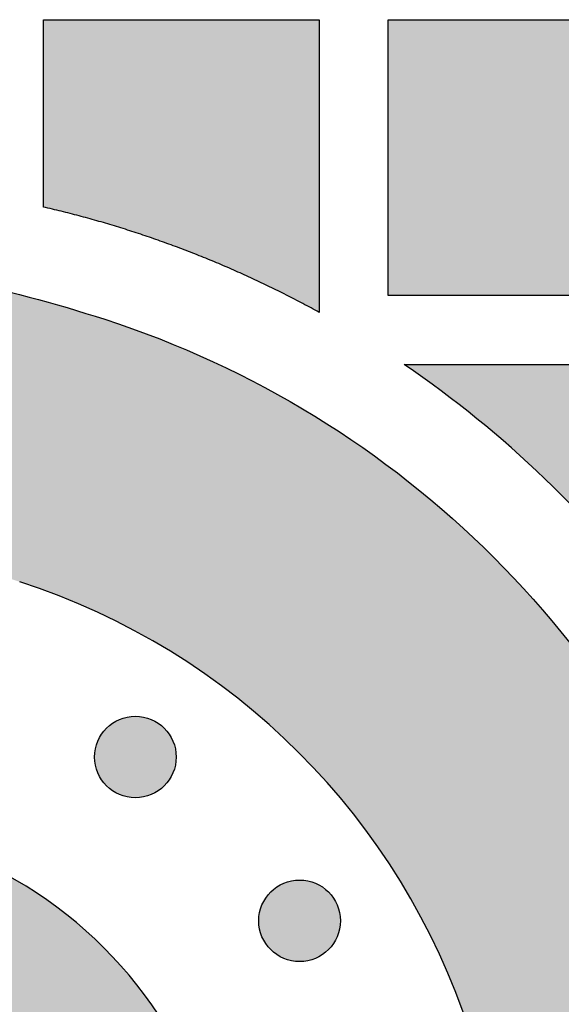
# Model space of a CAD drawing. Header units: millimetres. Extents: x -3873 to -97, y 912 to 4165.
# Tile 468 of 656: x -1385 to -1361, y 2729 to 2771. Entities that reach past the tile are written whole.
import ezdxf

# ---------------------------------------------------------------- set-up
doc = ezdxf.new("R2010")
doc.units = ezdxf.units.MM
doc.layers.add('pattern', color=7, linetype='Continuous', true_color=0x000000)

msp = doc.modelspace()

# ---------------------------------------------------------------- hatches: boundary and pattern name
at = {"layer": 'pattern'}
for points in [[(-1383.576, 2763.342), (-1383.576, 2771.49), (-1371.576, 2771.491), (-1371.575, 2758.758), (-1373.002, 2759.512), (-1374.455, 2760.217), (-1375.931, 2760.871), (-1377.429, 2761.474), (-1378.185, 2761.755), (-1378.945, 2762.023), (-1379.709, 2762.277), (-1380.477, 2762.517), (-1381.248, 2762.744), (-1382.021, 2762.957), (-1382.797, 2763.156)], [(-1356.577, 2771.493), (-1356.576, 2759.492), (-1368.575, 2759.491), (-1368.576, 2771.492)], [(-1453.09, 2749.31), (-1451.684, 2749.66), (-1450.284, 2750.051), (-1448.892, 2750.481), (-1447.51, 2750.952), (-1446.139, 2751.462), (-1444.782, 2752.011), (-1443.44, 2752.599), (-1442.115, 2753.224), (-1440.807, 2753.887), (-1439.52, 2754.586), (-1438.254, 2755.321), (-1437.01, 2756.09), (-1435.791, 2756.893), (-1434.597, 2757.728), (-1433.429, 2758.594), (-1432.29, 2759.489), (-1429.559, 2760.115), (-1426.804, 2760.667), (-1424.029, 2761.143), (-1421.237, 2761.542), (-1418.429, 2761.864), (-1415.611, 2762.107), (-1412.785, 2762.272), (-1409.954, 2762.358), (-1407.122, 2762.365), (-1404.292, 2762.292), (-1401.467, 2762.141), (-1398.651, 2761.911), (-1395.846, 2761.603), (-1393.057, 2761.218), (-1390.286, 2760.757), (-1387.536, 2760.22), (-1385.864, 2759.847), (-1384.201, 2759.428), (-1382.55, 2758.966), (-1380.912, 2758.459), (-1379.766, 2758.07), (-1378.624, 2757.645), (-1377.487, 2757.185), (-1376.359, 2756.689), (-1375.239, 2756.158), (-1374.13, 2755.592), (-1373.033, 2754.99), (-1371.95, 2754.354), (-1370.883, 2753.684), (-1369.833, 2752.98), (-1368.801, 2752.243), (-1367.79, 2751.474), (-1366.8, 2750.673), (-1365.834, 2749.842), (-1364.892, 2748.982), (-1363.976, 2748.093), (-1363.087, 2747.177), (-1362.226, 2746.236), (-1361.395, 2745.269), (-1360.595, 2744.28), (-1359.825, 2743.269), (-1359.088, 2742.237), (-1358.384, 2741.187), (-1357.714, 2740.12), (-1357.077, 2739.037), (-1356.476, 2737.94), (-1355.909, 2736.832), (-1355.378, 2735.712), (-1354.882, 2734.583), (-1354.422, 2733.447), (-1353.997, 2732.305), (-1353.607, 2731.159), (-1353.19, 2729.822), (-1352.801, 2728.471), (-1352.44, 2727.108), (-1352.108, 2725.732), (-1351.806, 2724.345), (-1351.533, 2722.949), (-1351.291, 2721.542), (-1351.08, 2720.128), (-1350.9, 2718.707), (-1350.752, 2717.279), (-1350.635, 2715.847), (-1350.551, 2714.41), (-1350.498, 2712.97), (-1350.478, 2711.528), (-1350.49, 2710.086), (-1350.535, 2708.644), (-1350.612, 2707.203), (-1350.721, 2705.765), (-1350.862, 2704.33), (-1351.036, 2702.9), (-1351.241, 2701.475), (-1351.478, 2700.057), (-1351.746, 2698.647), (-1352.044, 2697.246), (-1352.374, 2695.854), (-1352.733, 2694.474), (-1353.122, 2693.105), (-1353.54, 2691.748), (-1353.986, 2690.406), (-1354.461, 2689.077), (-1354.962, 2687.764), (-1355.49, 2686.467), (-1356.778, 2683.77), (-1357.985, 2681.032), (-1359.11, 2678.256), (-1360.151, 2675.445), (-1361.106, 2672.605), (-1361.974, 2669.738), (-1362.754, 2666.849), (-1363.446, 2663.942), (-1363.717, 2665.158), (-1364.011, 2666.37), (-1364.328, 2667.577), (-1364.669, 2668.78), (-1365.033, 2669.976), (-1365.42, 2671.166), (-1365.83, 2672.349), (-1366.262, 2673.524), (-1366.717, 2674.69), (-1367.194, 2675.848), (-1367.693, 2676.995), (-1368.213, 2678.133), (-1368.755, 2679.259), (-1369.317, 2680.374), (-1369.9, 2681.476), (-1370.503, 2682.566), (-1369.523, 2684.364), (-1368.599, 2686.194), (-1367.731, 2688.054), (-1366.921, 2689.942), (-1366.171, 2691.854), (-1365.482, 2693.787), (-1364.855, 2695.739), (-1364.29, 2697.707), (-1364.054, 2698.609), (-1363.835, 2699.516), (-1363.631, 2700.429), (-1363.444, 2701.348), (-1363.272, 2702.271), (-1363.117, 2703.199), (-1362.979, 2704.132), (-1362.857, 2705.068), (-1362.751, 2706.007), (-1362.663, 2706.95), (-1362.592, 2707.894), (-1362.538, 2708.841), (-1362.501, 2709.789), (-1362.481, 2710.738), (-1362.479, 2711.687), (-1362.494, 2712.637), (-1362.526, 2713.586), (-1362.575, 2714.534), (-1362.641, 2715.481), (-1362.725, 2716.426), (-1362.826, 2717.369), (-1362.943, 2718.309), (-1363.078, 2719.246), (-1363.229, 2720.179), (-1363.397, 2721.108), (-1363.581, 2722.032), (-1363.782, 2722.952), (-1363.999, 2723.866), (-1364.231, 2724.774), (-1364.48, 2725.676), (-1364.744, 2726.572), (-1365.023, 2727.46), (-1365.302, 2728.282), (-1365.607, 2729.101), (-1365.937, 2729.916), (-1366.293, 2730.726), (-1366.674, 2731.529), (-1367.081, 2732.324), (-1367.512, 2733.111), (-1367.968, 2733.888), (-1368.449, 2734.653), (-1368.954, 2735.407), (-1369.483, 2736.146), (-1370.035, 2736.872), (-1370.609, 2737.582), (-1371.206, 2738.275), (-1371.823, 2738.95), (-1372.46, 2739.607), (-1373.118, 2740.245), (-1373.793, 2740.862), (-1374.486, 2741.458), (-1375.196, 2742.032), (-1375.922, 2742.584), (-1376.662, 2743.112), (-1377.415, 2743.617), (-1378.181, 2744.098), (-1378.957, 2744.555), (-1379.744, 2744.986), (-1380.54, 2745.392), (-1381.343, 2745.773), (-1382.152, 2746.129), (-1382.967, 2746.459), (-1383.787, 2746.764), (-1384.609, 2747.043), (-1385.497, 2747.322), (-1386.393, 2747.586), (-1387.295, 2747.834), (-1388.203, 2748.066), (-1389.117, 2748.283), (-1390.037, 2748.484), (-1390.961, 2748.668), (-1391.89, 2748.835), (-1392.823, 2748.987), (-1393.76, 2749.121), (-1394.7, 2749.238), (-1395.643, 2749.339), (-1396.588, 2749.422), (-1397.535, 2749.489), (-1398.483, 2749.538), (-1399.432, 2749.57), (-1400.382, 2749.584), (-1401.331, 2749.582), (-1402.28, 2749.562), (-1403.228, 2749.525), (-1404.175, 2749.47), (-1405.119, 2749.399), (-1406.062, 2749.311), (-1407.001, 2749.205), (-1407.937, 2749.083), (-1408.87, 2748.945), (-1409.798, 2748.789), (-1410.722, 2748.618), (-1411.64, 2748.43), (-1412.553, 2748.226), (-1413.461, 2748.006), (-1414.362, 2747.771), (-1416.331, 2747.205), (-1418.285, 2746.577), (-1420.22, 2745.886), (-1422.133, 2745.136), (-1424.022, 2744.325), (-1425.884, 2743.456), (-1427.715, 2742.53), (-1429.514, 2741.548), (-1430.866, 2742.313), (-1432.241, 2743.044), (-1433.637, 2743.741), (-1435.053, 2744.402), (-1436.489, 2745.026), (-1437.941, 2745.613), (-1439.41, 2746.161), (-1440.893, 2746.672), (-1442.389, 2747.142), (-1443.897, 2747.573), (-1445.414, 2747.964), (-1446.939, 2748.315), (-1448.471, 2748.625), (-1450.008, 2748.894), (-1451.548, 2749.123)], [(-1356.575, 2745.6), (-1357.165, 2746.385), (-1357.772, 2747.158), (-1358.397, 2747.919), (-1359.039, 2748.668), (-1359.697, 2749.404), (-1360.37, 2750.126), (-1361.06, 2750.834), (-1361.764, 2751.527), (-1362.483, 2752.205), (-1363.216, 2752.867), (-1363.963, 2753.513), (-1364.722, 2754.143), (-1365.495, 2754.756), (-1366.279, 2755.352), (-1367.074, 2755.931), (-1367.88, 2756.491), (-1356.575, 2756.492)], [(-1380.829, 2738.164), (-1380.801, 2738.136), (-1380.772, 2738.109), (-1380.742, 2738.082), (-1380.712, 2738.056), (-1380.68, 2738.03), (-1380.647, 2738.005), (-1380.614, 2737.98), (-1380.58, 2737.956), (-1380.545, 2737.933), (-1380.509, 2737.91), (-1380.473, 2737.888), (-1380.436, 2737.867), (-1380.398, 2737.846), (-1380.359, 2737.827), (-1380.319, 2737.808), (-1380.279, 2737.79), (-1380.239, 2737.773), (-1380.197, 2737.757), (-1380.155, 2737.742), (-1380.113, 2737.728), (-1380.07, 2737.714), (-1380.026, 2737.702), (-1379.983, 2737.691), (-1379.938, 2737.682), (-1379.894, 2737.673), (-1379.849, 2737.665), (-1379.803, 2737.659), (-1379.758, 2737.653), (-1379.712, 2737.649), (-1379.666, 2737.646), (-1379.621, 2737.645), (-1379.575, 2737.644), (-1379.529, 2737.645), (-1379.483, 2737.646), (-1379.437, 2737.649), (-1379.391, 2737.653), (-1379.346, 2737.659), (-1379.301, 2737.665), (-1379.256, 2737.673), (-1379.211, 2737.682), (-1379.167, 2737.692), (-1379.123, 2737.702), (-1379.079, 2737.715), (-1379.036, 2737.728), (-1378.994, 2737.742), (-1378.952, 2737.757), (-1378.911, 2737.773), (-1378.87, 2737.79), (-1378.83, 2737.808), (-1378.79, 2737.827), (-1378.752, 2737.846), (-1378.714, 2737.867), (-1378.676, 2737.888), (-1378.64, 2737.91), (-1378.604, 2737.933), (-1378.569, 2737.956), (-1378.535, 2737.98), (-1378.502, 2738.005), (-1378.469, 2738.03), (-1378.438, 2738.056), (-1378.407, 2738.082), (-1378.377, 2738.109), (-1378.348, 2738.136), (-1378.32, 2738.164), (-1378.293, 2738.192), (-1378.265, 2738.221), (-1378.239, 2738.251), (-1378.212, 2738.282), (-1378.187, 2738.313), (-1378.161, 2738.346), (-1378.137, 2738.379), (-1378.113, 2738.413), (-1378.089, 2738.448), (-1378.067, 2738.484), (-1378.045, 2738.52), (-1378.023, 2738.557), (-1378.003, 2738.595), (-1377.983, 2738.634), (-1377.964, 2738.674), (-1377.946, 2738.714), (-1377.929, 2738.754), (-1377.913, 2738.796), (-1377.898, 2738.838), (-1377.884, 2738.88), (-1377.871, 2738.923), (-1377.859, 2738.967), (-1377.848, 2739.011), (-1377.838, 2739.055), (-1377.829, 2739.099), (-1377.822, 2739.144), (-1377.815, 2739.19), (-1377.81, 2739.235), (-1377.806, 2739.281), (-1377.803, 2739.327), (-1377.801, 2739.372), (-1377.801, 2739.418), (-1377.801, 2739.464), (-1377.803, 2739.51), (-1377.806, 2739.556), (-1377.81, 2739.602), (-1377.815, 2739.647), (-1377.822, 2739.692), (-1377.829, 2739.737), (-1377.838, 2739.782), (-1377.848, 2739.826), (-1377.859, 2739.87), (-1377.871, 2739.914), (-1377.884, 2739.957), (-1377.898, 2739.999), (-1377.913, 2740.041), (-1377.929, 2740.082), (-1377.947, 2740.123), (-1377.964, 2740.163), (-1377.983, 2740.203), (-1378.003, 2740.241), (-1378.023, 2740.279), (-1378.045, 2740.317), (-1378.067, 2740.353), (-1378.09, 2740.389), (-1378.113, 2740.424), (-1378.137, 2740.458), (-1378.162, 2740.491), (-1378.187, 2740.524), (-1378.213, 2740.555), (-1378.239, 2740.586), (-1378.266, 2740.616), (-1378.293, 2740.645), (-1378.32, 2740.673), (-1378.348, 2740.701), (-1378.377, 2740.728), (-1378.407, 2740.754), (-1378.438, 2740.781), (-1378.47, 2740.806), (-1378.502, 2740.832), (-1378.535, 2740.856), (-1378.57, 2740.88), (-1378.604, 2740.904), (-1378.64, 2740.926), (-1378.677, 2740.948), (-1378.714, 2740.97), (-1378.752, 2740.99), (-1378.791, 2741.01), (-1378.83, 2741.029), (-1378.87, 2741.047), (-1378.911, 2741.064), (-1378.952, 2741.08), (-1378.994, 2741.095), (-1379.037, 2741.109), (-1379.08, 2741.122), (-1379.123, 2741.134), (-1379.167, 2741.145), (-1379.211, 2741.155), (-1379.256, 2741.164), (-1379.301, 2741.171), (-1379.346, 2741.178), (-1379.392, 2741.183), (-1379.437, 2741.187), (-1379.483, 2741.19), (-1379.529, 2741.192), (-1379.575, 2741.193), (-1379.621, 2741.192), (-1379.667, 2741.19), (-1379.713, 2741.187), (-1379.758, 2741.183), (-1379.804, 2741.178), (-1379.849, 2741.171), (-1379.894, 2741.164), (-1379.939, 2741.155), (-1379.983, 2741.145), (-1380.027, 2741.134), (-1380.07, 2741.122), (-1380.113, 2741.109), (-1380.156, 2741.095), (-1380.198, 2741.08), (-1380.239, 2741.064), (-1380.28, 2741.047), (-1380.32, 2741.029), (-1380.359, 2741.01), (-1380.398, 2740.99), (-1380.436, 2740.97), (-1380.473, 2740.948), (-1380.51, 2740.926), (-1380.545, 2740.904), (-1380.58, 2740.88), (-1380.614, 2740.856), (-1380.648, 2740.831), (-1380.68, 2740.806), (-1380.712, 2740.78), (-1380.742, 2740.754), (-1380.772, 2740.727), (-1380.801, 2740.7), (-1380.83, 2740.673), (-1380.857, 2740.645), (-1380.884, 2740.616), (-1380.911, 2740.586), (-1380.937, 2740.555), (-1380.963, 2740.523), (-1380.988, 2740.491), (-1381.013, 2740.458), (-1381.037, 2740.424), (-1381.06, 2740.389), (-1381.083, 2740.353), (-1381.105, 2740.316), (-1381.126, 2740.279), (-1381.147, 2740.241), (-1381.166, 2740.202), (-1381.185, 2740.163), (-1381.203, 2740.123), (-1381.22, 2740.082), (-1381.236, 2740.041), (-1381.251, 2739.999), (-1381.266, 2739.956), (-1381.279, 2739.913), (-1381.291, 2739.87), (-1381.302, 2739.826), (-1381.311, 2739.782), (-1381.32, 2739.737), (-1381.328, 2739.692), (-1381.334, 2739.647), (-1381.34, 2739.601), (-1381.344, 2739.556), (-1381.347, 2739.51), (-1381.349, 2739.464), (-1381.349, 2739.418), (-1381.349, 2739.372), (-1381.347, 2739.326), (-1381.344, 2739.281), (-1381.34, 2739.235), (-1381.334, 2739.189), (-1381.328, 2739.144), (-1381.32, 2739.099), (-1381.311, 2739.055), (-1381.302, 2739.01), (-1381.291, 2738.966), (-1381.279, 2738.923), (-1381.265, 2738.88), (-1381.251, 2738.837), (-1381.236, 2738.796), (-1381.22, 2738.754), (-1381.203, 2738.713), (-1381.185, 2738.673), (-1381.166, 2738.634), (-1381.147, 2738.595), (-1381.126, 2738.557), (-1381.105, 2738.52), (-1381.083, 2738.483), (-1381.06, 2738.448), (-1381.037, 2738.413), (-1381.013, 2738.379), (-1380.988, 2738.345), (-1380.963, 2738.313), (-1380.937, 2738.281), (-1380.911, 2738.251), (-1380.884, 2738.221), (-1380.857, 2738.192)], [(-1397.441, 2684.718), (-1383.397, 2684.552), (-1382.772, 2685.484), (-1382.165, 2686.43), (-1381.578, 2687.391), (-1381.011, 2688.364), (-1380.463, 2689.35), (-1379.937, 2690.348), (-1379.431, 2691.358), (-1378.947, 2692.378), (-1378.484, 2693.408), (-1378.043, 2694.447), (-1377.625, 2695.495), (-1377.229, 2696.551), (-1376.856, 2697.615), (-1376.505, 2698.684), (-1376.178, 2699.759), (-1375.874, 2700.84), (-1375.692, 2701.534), (-1375.523, 2702.233), (-1375.366, 2702.936), (-1375.222, 2703.644), (-1375.09, 2704.356), (-1374.97, 2705.071), (-1374.864, 2705.789), (-1374.77, 2706.51), (-1374.689, 2707.234), (-1374.621, 2707.96), (-1374.566, 2708.688), (-1374.524, 2709.417), (-1374.496, 2710.147), (-1374.481, 2710.878), (-1374.479, 2711.61), (-1374.49, 2712.341), (-1374.515, 2713.073), (-1374.553, 2713.803), (-1374.604, 2714.533), (-1374.668, 2715.261), (-1374.746, 2715.987), (-1374.836, 2716.711), (-1374.94, 2717.433), (-1375.057, 2718.152), (-1375.186, 2718.867), (-1375.328, 2719.579), (-1375.482, 2720.288), (-1375.649, 2720.992), (-1375.829, 2721.692), (-1376.02, 2722.387), (-1376.223, 2723.077), (-1376.438, 2723.761), (-1376.608, 2724.259), (-1376.792, 2724.756), (-1376.993, 2725.249), (-1377.208, 2725.74), (-1377.439, 2726.227), (-1377.685, 2726.709), (-1377.947, 2727.185), (-1378.223, 2727.656), (-1378.515, 2728.12), (-1378.821, 2728.576), (-1379.141, 2729.024), (-1379.475, 2729.464), (-1379.823, 2729.894), (-1380.185, 2730.314), (-1380.559, 2730.723), (-1380.945, 2731.121), (-1381.343, 2731.507), (-1381.753, 2731.881), (-1382.173, 2732.243), (-1382.603, 2732.591), (-1383.042, 2732.925), (-1383.491, 2733.245), (-1383.947, 2733.551), (-1384.411, 2733.842), (-1384.882, 2734.119), (-1385.358, 2734.38), (-1385.84, 2734.626), (-1386.327, 2734.857), (-1386.818, 2735.073), (-1387.311, 2735.273), (-1387.808, 2735.457), (-1388.306, 2735.627), (-1388.99, 2735.842), (-1389.68, 2736.045), (-1390.375, 2736.236), (-1391.075, 2736.415), (-1391.779, 2736.582), (-1392.488, 2736.737), (-1393.2, 2736.878), (-1393.916, 2737.008), (-1394.635, 2737.124), (-1395.356, 2737.228), (-1396.08, 2737.318), (-1396.807, 2737.395), (-1397.535, 2737.46), (-1398.264, 2737.511), (-1398.995, 2737.549), (-1399.726, 2737.573), (-1400.458, 2737.584), (-1401.189, 2737.582), (-1401.92, 2737.567), (-1402.65, 2737.539), (-1403.38, 2737.497), (-1404.107, 2737.442), (-1404.833, 2737.374), (-1405.557, 2737.293), (-1406.278, 2737.199), (-1406.997, 2737.092), (-1407.712, 2736.972), (-1408.423, 2736.84), (-1409.131, 2736.695), (-1409.834, 2736.538), (-1410.533, 2736.369), (-1411.228, 2736.188), (-1412.308, 2735.883), (-1413.383, 2735.556), (-1414.452, 2735.205), (-1415.515, 2734.832), (-1416.571, 2734.435), (-1417.619, 2734.017), (-1418.659, 2733.576), (-1419.689, 2733.113), (-1420.709, 2732.629), (-1421.718, 2732.123), (-1422.716, 2731.596), (-1423.702, 2731.049), (-1424.676, 2730.481), (-1425.636, 2729.894), (-1426.582, 2729.287), (-1427.514, 2728.662), (-1427.345, 2714.618), (-1425.904, 2715.942), (-1424.417, 2717.217), (-1422.887, 2718.439), (-1421.316, 2719.608), (-1420.564, 2720.133), (-1419.796, 2720.643), (-1419.012, 2721.135), (-1418.212, 2721.609), (-1417.398, 2722.065), (-1416.569, 2722.502), (-1415.727, 2722.919), (-1414.872, 2723.316), (-1414.006, 2723.692), (-1413.127, 2724.046), (-1412.239, 2724.379), (-1411.34, 2724.689), (-1410.433, 2724.977), (-1409.518, 2725.242), (-1408.595, 2725.483), (-1407.667, 2725.7), (-1406.733, 2725.894), (-1405.795, 2726.063), (-1404.853, 2726.208), (-1403.909, 2726.329), (-1402.964, 2726.426), (-1402.018, 2726.498), (-1401.072, 2726.546), (-1400.127, 2726.569), (-1399.185, 2726.569), (-1398.245, 2726.545), (-1397.31, 2726.497), (-1396.379, 2726.427), (-1395.454, 2726.333), (-1394.536, 2726.216), (-1393.624, 2726.078), (-1392.721, 2725.917), (-1392.578, 2725.889), (-1392.435, 2725.857), (-1392.292, 2725.824), (-1392.149, 2725.787), (-1392.006, 2725.748), (-1391.862, 2725.705), (-1391.719, 2725.661), (-1391.576, 2725.613), (-1391.434, 2725.562), (-1391.291, 2725.509), (-1391.15, 2725.453), (-1391.009, 2725.394), (-1390.868, 2725.332), (-1390.728, 2725.267), (-1390.589, 2725.2), (-1390.451, 2725.129), (-1390.313, 2725.056), (-1390.177, 2724.98), (-1390.042, 2724.902), (-1389.908, 2724.82), (-1389.775, 2724.736), (-1389.644, 2724.649), (-1389.514, 2724.56), (-1389.386, 2724.468), (-1389.259, 2724.373), (-1389.134, 2724.276), (-1389.011, 2724.176), (-1388.889, 2724.074), (-1388.769, 2723.97), (-1388.652, 2723.863), (-1388.536, 2723.754), (-1388.423, 2723.642), (-1388.311, 2723.529), (-1388.202, 2723.413), (-1388.095, 2723.296), (-1387.991, 2723.176), (-1387.889, 2723.055), (-1387.789, 2722.931), (-1387.692, 2722.806), (-1387.597, 2722.679), (-1387.505, 2722.551), (-1387.416, 2722.421), (-1387.329, 2722.29), (-1387.245, 2722.157), (-1387.163, 2722.023), (-1387.085, 2721.888), (-1387.009, 2721.752), (-1386.935, 2721.615), (-1386.865, 2721.476), (-1386.798, 2721.337), (-1386.733, 2721.197), (-1386.671, 2721.057), (-1386.612, 2720.916), (-1386.556, 2720.774), (-1386.502, 2720.632), (-1386.452, 2720.489), (-1386.404, 2720.346), (-1386.359, 2720.203), (-1386.317, 2720.06), (-1386.277, 2719.917), (-1386.241, 2719.773), (-1386.207, 2719.63), (-1386.176, 2719.487), (-1386.147, 2719.344), (-1385.987, 2718.441), (-1385.848, 2717.53), (-1385.731, 2716.611), (-1385.637, 2715.686), (-1385.566, 2714.756), (-1385.518, 2713.82), (-1385.494, 2712.881), (-1385.494, 2711.938), (-1385.517, 2710.994), (-1385.565, 2710.048), (-1385.637, 2709.102), (-1385.734, 2708.156), (-1385.854, 2707.212), (-1385.999, 2706.271), (-1386.169, 2705.332), (-1386.362, 2704.398), (-1386.579, 2703.47), (-1386.82, 2702.548), (-1387.084, 2701.632), (-1387.372, 2700.725), (-1387.682, 2699.827), (-1388.015, 2698.938), (-1388.369, 2698.059), (-1388.745, 2697.193), (-1389.142, 2696.338), (-1389.559, 2695.495), (-1389.995, 2694.667), (-1390.451, 2693.852), (-1390.925, 2693.053), (-1391.417, 2692.268), (-1391.926, 2691.5), (-1392.452, 2690.748), (-1393.62, 2689.178), (-1394.842, 2687.647), (-1396.117, 2686.16)], [(-1373.688, 2731.039), (-1373.66, 2731.012), (-1373.631, 2730.985), (-1373.601, 2730.958), (-1373.57, 2730.932), (-1373.538, 2730.906), (-1373.506, 2730.881), (-1373.473, 2730.856), (-1373.439, 2730.832), (-1373.404, 2730.809), (-1373.368, 2730.786), (-1373.331, 2730.764), (-1373.294, 2730.743), (-1373.256, 2730.722), (-1373.217, 2730.702), (-1373.178, 2730.684), (-1373.138, 2730.666), (-1373.097, 2730.649), (-1373.056, 2730.632), (-1373.014, 2730.617), (-1372.971, 2730.603), (-1372.928, 2730.59), (-1372.885, 2730.578), (-1372.841, 2730.567), (-1372.797, 2730.557), (-1372.752, 2730.549), (-1372.707, 2730.541), (-1372.662, 2730.534), (-1372.616, 2730.529), (-1372.571, 2730.525), (-1372.525, 2730.522), (-1372.479, 2730.52), (-1372.433, 2730.52), (-1372.387, 2730.52), (-1372.341, 2730.522), (-1372.296, 2730.525), (-1372.25, 2730.529), (-1372.204, 2730.535), (-1372.159, 2730.541), (-1372.114, 2730.549), (-1372.07, 2730.557), (-1372.025, 2730.567), (-1371.981, 2730.578), (-1371.938, 2730.59), (-1371.895, 2730.603), (-1371.853, 2730.617), (-1371.811, 2730.633), (-1371.769, 2730.649), (-1371.729, 2730.666), (-1371.688, 2730.684), (-1371.649, 2730.702), (-1371.61, 2730.722), (-1371.572, 2730.743), (-1371.535, 2730.764), (-1371.498, 2730.786), (-1371.463, 2730.809), (-1371.428, 2730.832), (-1371.394, 2730.856), (-1371.36, 2730.881), (-1371.328, 2730.906), (-1371.296, 2730.932), (-1371.266, 2730.958), (-1371.236, 2730.985), (-1371.207, 2731.012), (-1371.179, 2731.039), (-1371.151, 2731.068), (-1371.124, 2731.097), (-1371.097, 2731.127), (-1371.071, 2731.157), (-1371.045, 2731.189), (-1371.02, 2731.221), (-1370.995, 2731.255), (-1370.971, 2731.289), (-1370.948, 2731.324), (-1370.925, 2731.359), (-1370.903, 2731.396), (-1370.882, 2731.433), (-1370.861, 2731.471), (-1370.842, 2731.51), (-1370.823, 2731.549), (-1370.805, 2731.589), (-1370.788, 2731.63), (-1370.772, 2731.672), (-1370.757, 2731.713), (-1370.743, 2731.756), (-1370.73, 2731.799), (-1370.717, 2731.842), (-1370.707, 2731.886), (-1370.697, 2731.931), (-1370.688, 2731.975), (-1370.68, 2732.02), (-1370.674, 2732.065), (-1370.669, 2732.111), (-1370.664, 2732.157), (-1370.661, 2732.202), (-1370.66, 2732.248), (-1370.659, 2732.294), (-1370.66, 2732.34), (-1370.661, 2732.386), (-1370.664, 2732.432), (-1370.669, 2732.477), (-1370.674, 2732.523), (-1370.68, 2732.568), (-1370.688, 2732.613), (-1370.697, 2732.658), (-1370.707, 2732.702), (-1370.718, 2732.746), (-1370.73, 2732.789), (-1370.743, 2732.832), (-1370.757, 2732.875), (-1370.772, 2732.917), (-1370.788, 2732.958), (-1370.805, 2732.999), (-1370.823, 2733.039), (-1370.842, 2733.078), (-1370.862, 2733.117), (-1370.882, 2733.155), (-1370.903, 2733.192), (-1370.925, 2733.229), (-1370.948, 2733.265), (-1370.971, 2733.299), (-1370.996, 2733.334), (-1371.02, 2733.367), (-1371.045, 2733.399), (-1371.071, 2733.431), (-1371.097, 2733.462), (-1371.124, 2733.492), (-1371.151, 2733.521), (-1371.179, 2733.549), (-1371.207, 2733.576), (-1371.236, 2733.603), (-1371.266, 2733.63), (-1371.297, 2733.656), (-1371.328, 2733.682), (-1371.361, 2733.707), (-1371.394, 2733.732), (-1371.428, 2733.756), (-1371.463, 2733.779), (-1371.499, 2733.802), (-1371.535, 2733.824), (-1371.573, 2733.845), (-1371.611, 2733.866), (-1371.649, 2733.886), (-1371.689, 2733.904), (-1371.729, 2733.922), (-1371.77, 2733.939), (-1371.811, 2733.956), (-1371.853, 2733.971), (-1371.895, 2733.985), (-1371.938, 2733.998), (-1371.982, 2734.01), (-1372.026, 2734.021), (-1372.07, 2734.031), (-1372.115, 2734.039), (-1372.16, 2734.047), (-1372.205, 2734.054), (-1372.25, 2734.059), (-1372.296, 2734.063), (-1372.342, 2734.066), (-1372.388, 2734.068), (-1372.433, 2734.068), (-1372.479, 2734.068), (-1372.525, 2734.066), (-1372.571, 2734.063), (-1372.617, 2734.059), (-1372.662, 2734.053), (-1372.707, 2734.047), (-1372.752, 2734.039), (-1372.797, 2734.031), (-1372.841, 2734.021), (-1372.885, 2734.01), (-1372.929, 2733.998), (-1372.972, 2733.985), (-1373.014, 2733.971), (-1373.056, 2733.955), (-1373.097, 2733.939), (-1373.138, 2733.922), (-1373.178, 2733.904), (-1373.218, 2733.886), (-1373.256, 2733.866), (-1373.294, 2733.845), (-1373.332, 2733.824), (-1373.368, 2733.802), (-1373.404, 2733.779), (-1373.439, 2733.756), (-1373.473, 2733.732), (-1373.506, 2733.707), (-1373.539, 2733.682), (-1373.57, 2733.656), (-1373.601, 2733.63), (-1373.631, 2733.603), (-1373.66, 2733.576), (-1373.688, 2733.549), (-1373.716, 2733.52), (-1373.743, 2733.491), (-1373.769, 2733.461), (-1373.796, 2733.431), (-1373.821, 2733.399), (-1373.847, 2733.367), (-1373.871, 2733.333), (-1373.895, 2733.299), (-1373.919, 2733.264), (-1373.942, 2733.229), (-1373.964, 2733.192), (-1373.985, 2733.155), (-1374.005, 2733.117), (-1374.025, 2733.078), (-1374.044, 2733.039), (-1374.062, 2732.999), (-1374.079, 2732.958), (-1374.095, 2732.916), (-1374.11, 2732.875), (-1374.124, 2732.832), (-1374.137, 2732.789), (-1374.149, 2732.746), (-1374.16, 2732.702), (-1374.17, 2732.657), (-1374.179, 2732.613), (-1374.186, 2732.568), (-1374.193, 2732.523), (-1374.198, 2732.477), (-1374.202, 2732.431), (-1374.205, 2732.386), (-1374.207, 2732.34), (-1374.208, 2732.294), (-1374.207, 2732.248), (-1374.205, 2732.202), (-1374.202, 2732.156), (-1374.198, 2732.111), (-1374.193, 2732.065), (-1374.186, 2732.02), (-1374.179, 2731.975), (-1374.17, 2731.93), (-1374.16, 2731.886), (-1374.149, 2731.842), (-1374.137, 2731.799), (-1374.124, 2731.756), (-1374.11, 2731.713), (-1374.095, 2731.671), (-1374.079, 2731.63), (-1374.062, 2731.589), (-1374.044, 2731.549), (-1374.025, 2731.51), (-1374.005, 2731.471), (-1373.985, 2731.433), (-1373.963, 2731.396), (-1373.941, 2731.359), (-1373.919, 2731.323), (-1373.895, 2731.289), (-1373.871, 2731.254), (-1373.847, 2731.221), (-1373.821, 2731.189), (-1373.796, 2731.157), (-1373.769, 2731.126), (-1373.743, 2731.096), (-1373.715, 2731.067)]]:
    msp.add_hatch(color=256, dxfattribs=at).paths.add_polyline_path(points, flags=0)

# ---------------------------------------------------------------- linework, layer by layer
for p, q in [((-1383.576, 2771.49), (-1371.576, 2771.491)), ((-1383.576, 2763.342), (-1383.576, 2771.49)), ((-1371.576, 2771.491), (-1371.575, 2758.758))]:
    msp.add_line(p, q, dxfattribs=at)
msp.add_lwpolyline([(-1356.577, 2771.493), (-1356.576, 2759.492), (-1368.575, 2759.491), (-1368.576, 2771.492)], close=True, dxfattribs=at)
msp.add_lwpolyline([(-1367.88, 2756.491), (-1356.575, 2756.492), (-1356.575, 2745.6)], dxfattribs=at)
for centre in [(-1379.575, 2739.418), (-1372.433, 2732.294)]:
    msp.add_circle(centre, 1.774, dxfattribs=at)
at = {"layer": 'pattern', "extrusion": (0, 0, -1)}
for centre, radius, start, end in [((1400.711, 2697.32), 64.266, 101.83002, 107.94413), ((1393.99, 2718.074), 42.45, 107.9441, 162.0465)]:
    msp.add_arc(centre, radius, start, end, dxfattribs=at)
at = {"layer": 'pattern'}
for radius, start, end in [(46.45, 36.3413, 55.7985), (30.45, 17.9535, 72.0559), (18.45, 17.9535, 72.0559)]:
    msp.add_arc((-1393.99, 2718.074), radius, start, end, dxfattribs=at)
msp.add_rational_spline([(-1371.575, 2758.758), (-1377.281, 2761.902), (-1383.576, 2763.342)], [1, 0.990307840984, 1], degree=2, dxfattribs=at)

doc.saveas('drawing.dxf')
